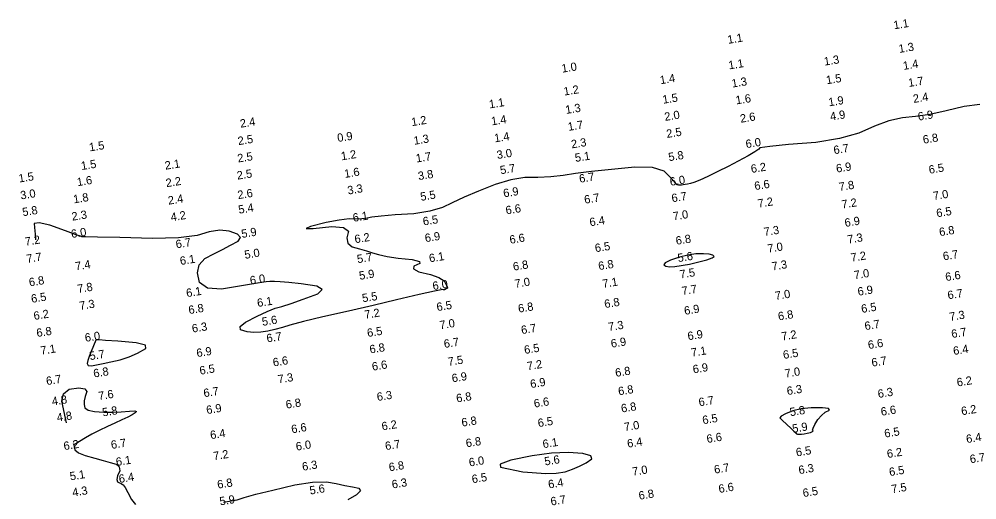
# Model space of a CAD drawing. Extents: x 988130 to 1132882, y 654656 to 841453.
# Drawn here: x 1105188 to 1105767, y 666328 to 666619 of the extents above; entities that cross this region are included whole.
import ezdxf

# ---------------------------------------------------------------- set-up
doc = ezdxf.new("R2010")
doc.units = 0
doc.layers.add('V-TOPO-MINR', color=7, linetype='Continuous')
doc.layers.add('V-TOPO-SOUN', color=7, linetype='Continuous')

msp = doc.modelspace()

# ---------------------------------------------------------------- linework, layer by layer
at = {"layer": 'V-TOPO-MINR'}
for points in [[(1105769.06, 666567.61), (1105759.57, 666566.44), (1105748.63, 666563.71), (1105738.77, 666561.65), (1105729.99, 666560.26), (1105722.29, 666559.54), (1105714.03, 666557.64), (1105705.22, 666554.55), (1105695.86, 666550.27), (1105684.08, 666546.98), (1105669.87, 666544.67), (1105653.25, 666543.34), (1105641.96, 666542.22), (1105636.01, 666541.28), (1105635.4, 666540.55), (1105632.99, 666538.97), (1105628.79, 666536.57), (1105622.79, 666533.32), (1105616.73, 666530.15), (1105610.6, 666527.04), (1105604.4, 666523.99), (1105599.56, 666521.77), (1105596.08, 666520.38), (1105593.96, 666519.8), (1105592.18, 666519.37), (1105590.73, 666519.09), (1105589.61, 666518.96), (1105588.56, 666518.87), (1105587.57, 666518.83), (1105586.66, 666518.83), (1105586.03, 666518.91), (1105585.69, 666519.06), (1105585.63, 666519.27), (1105584.36, 666520.72), (1105581.87, 666523.38), (1105578.16, 666527.26), (1105570.96, 666529.38), (1105560.28, 666529.74), (1105546.12, 666528.33), (1105534.19, 666527.01), (1105524.5, 666525.76), (1105517.04, 666524.59), (1105509.44, 666523.81), (1105501.72, 666523.39), (1105493.85, 666523.36), (1105485.25, 666521.97), (1105475.91, 666519.24), (1105465.84, 666515.16), (1105457.17, 666511.46), (1105449.9, 666508.16), (1105444.03, 666505.24), (1105436.31, 666503.03), (1105426.75, 666501.53), (1105415.33, 666500.75), (1105406.81, 666500.04), (1105401.19, 666499.4), (1105398.46, 666498.82), (1105395.27, 666498.46), (1105391.59, 666498.3), (1105387.45, 666498.35), (1105381.49, 666497.62), (1105373.71, 666496.1), (1105364.12, 666493.8), (1105361.47, 666492.65), (1105365.78, 666492.63), (1105377.03, 666493.75), (1105384.16, 666493.16), (1105387.17, 666490.86), (1105386.05, 666486.84), (1105386.79, 666483.75), (1105389.37, 666481.57), (1105393.81, 666480.32), (1105397.94, 666479.1), (1105401.76, 666477.91), (1105405.27, 666476.74), (1105410.43, 666475.67), (1105417.24, 666474.68), (1105425.71, 666473.79), (1105430.09, 666472.67), (1105430.38, 666471.31), (1105426.57, 666469.72), (1105426.37, 666468.09), (1105429.77, 666466.42), (1105436.77, 666464.7), (1105441.82, 666462.87), (1105444.91, 666460.93), (1105446.05, 666458.89), (1105446.77, 666457.48), (1105447.06, 666456.69), (1105446.94, 666456.52), (1105446.67, 666456.3), (1105446.26, 666456), (1105445.7, 666455.65), (1105445.16, 666455.46), (1105444.64, 666455.45), (1105444.15, 666455.6), (1105439.25, 666454.64), (1105429.95, 666452.54), (1105416.24, 666449.32), (1105401.97, 666446.01), (1105387.11, 666442.62), (1105371.69, 666439.14), (1105359.88, 666436.32), (1105351.7, 666434.16), (1105347.14, 666432.67), (1105342.68, 666431.44), (1105338.34, 666430.46), (1105334.1, 666429.74), (1105329.95, 666429.63), (1105325.88, 666430.13), (1105321.9, 666431.24), (1105321.58, 666433.19), (1105324.91, 666435.98), (1105331.9, 666439.6), (1105337.88, 666442.38), (1105342.87, 666444.32), (1105346.85, 666445.42), (1105352.46, 666447.26), (1105359.68, 666449.82), (1105368.53, 666453.11), (1105371.28, 666455.73), (1105367.95, 666457.69), (1105358.54, 666458.98), (1105351.13, 666459.87), (1105345.73, 666460.36), (1105342.34, 666460.45), (1105339.57, 666460.44), (1105337.44, 666460.34), (1105335.93, 666460.14), (1105330.9, 666459.34), (1105322.33, 666457.92), (1105310.24, 666455.9), (1105301.8, 666456.52), (1105296.99, 666459.81), (1105295.84, 666465.75), (1105296.91, 666470.64), (1105300.23, 666474.48), (1105305.77, 666477.28), (1105310.99, 666479.94), (1105315.87, 666482.45), (1105320.42, 666484.81), (1105321.79, 666487.03), (1105319.97, 666489.09), (1105314.98, 666491.01), (1105309.27, 666491.52), (1105302.84, 666490.64), (1105295.7, 666488.35), (1105284.31, 666486.99), (1105268.68, 666486.56), (1105248.8, 666487.05), (1105235.27, 666487.37), (1105228.07, 666487.5), (1105227.21, 666487.44), (1105226.58, 666487.43), (1105226.17, 666487.44), (1105226, 666487.49), (1105225.85, 666487.54), (1105225.74, 666487.59), (1105225.67, 666487.64), (1105222.43, 666488.81), (1105216.03, 666491.1), (1105206.46, 666494.5), (1105200.14, 666495.99), (1105197.07, 666495.57), (1105197.25, 666493.23), (1105197.41, 666491.09), (1105197.57, 666489.17), (1105197.86, 666485.74)], [(1105216.68, 666374.95), (1105213.69, 666387.99), (1105214.67, 666392.6), (1105218.11, 666395.3), (1105224.03, 666396.08), (1105227.63, 666395.61), (1105228.92, 666393.87), (1105227.9, 666390.87), (1105227.35, 666388.24), (1105227.28, 666385.97), (1105227.67, 666384.05), (1105229.77, 666382.65), (1105233.6, 666381.76), (1105239.15, 666381.39), (1105244.53, 666381.32), (1105249.73, 666381.55), (1105254.75, 666382.09), (1105257.83, 666382.16), (1105258.97, 666381.78), (1105258.15, 666380.93), (1105256.38, 666379.81), (1105253.64, 666378.41), (1105249.95, 666376.73), (1105245.84, 666374.83), (1105241.31, 666372.7), (1105236.38, 666370.35), (1105231.94, 666368.06), (1105227.99, 666365.84), (1105224.54, 666363.68), (1105222.21, 666362.34), (1105220.99, 666361.84), (1105220.89, 666362.16), (1105220.96, 666361.73), (1105221.21, 666360.56), (1105221.63, 666358.65), (1105223.84, 666356.85), (1105227.85, 666355.17), (1105233.65, 666353.61), (1105238.7, 666352.23), (1105243.02, 666351.02), (1105246.6, 666350), (1105248.53, 666348.31), (1105248.81, 666345.97), (1105247.45, 666342.98), (1105246.96, 666340.76), (1105247.33, 666339.34), (1105248.57, 666338.69), (1105249.57, 666338.16), (1105250.36, 666337.74), (1105250.91, 666337.43), (1105252.03, 666335.8), (1105253.72, 666332.85), (1105255.98, 666328.57), (1105258.33, 666325.46)], [(1105311.6, 666326.98), (1105319.88, 666328.45), (1105323.99, 666329.77), (1105331.15, 666331.7), (1105341.37, 666334.23), (1105354.64, 666337.36), (1105365.45, 666339.06), (1105373.81, 666339.32), (1105379.71, 666338.16), (1105384.95, 666337.11), (1105389.54, 666336.17), (1105393.47, 666335.35), (1105394.32, 666333.77), (1105392.08, 666331.42), (1105386.77, 666328.32)]]:
    msp.add_lwpolyline(points, dxfattribs=at)
for points in [[(1105593.35, 666470.92), (1105603.89, 666473.58), (1105607.12, 666474.74), (1105608.32, 666475.72), (1105607.47, 666476.52), (1105605.35, 666477.03), (1105601.95, 666477.24), (1105597.28, 666477.14), (1105592.38, 666476.47), (1105587.26, 666475.22), (1105581.9, 666473.38), (1105578.74, 666471.86), (1105577.77, 666470.65), (1105578.99, 666469.75), (1105581.27, 666469.38), (1105584.59, 666469.54)], [(1105234.38, 666424.91), (1105231.49, 666418.06), (1105230.36, 666415.14), (1105229.53, 666412.71), (1105229.01, 666410.78), (1105229.71, 666409.71), (1105231.63, 666409.49), (1105234.78, 666410.13), (1105238.73, 666410.95), (1105243.48, 666411.97), (1105249.03, 666413.17), (1105254.41, 666414.89), (1105259.62, 666417.12), (1105264.65, 666419.87), (1105264.34, 666421.98), (1105258.7, 666423.46), (1105247.71, 666424.31), (1105240.24, 666424.88), (1105236.29, 666425.17), (1105235.85, 666425.18), (1105235.48, 666425.18), (1105235.15, 666425.17), (1105234.88, 666425.15), (1105234.66, 666425.12), (1105234.49, 666425.09), (1105234.38, 666425.05), (1105234.31, 666425.02), (1105234.3, 666424.98)], [(1105649.64, 666376.36), (1105654.76, 666371.7), (1105656.59, 666369.98), (1105657.68, 666368.88), (1105658.03, 666368.4), (1105658.74, 666368.11), (1105659.79, 666368.03), (1105661.19, 666368.16), (1105662.8, 666368.39), (1105664.61, 666368.73), (1105666.62, 666369.18), (1105667.83, 666369.63), (1105668.23, 666370.07), (1105667.84, 666370.51), (1105668.18, 666371.81), (1105669.25, 666373.97), (1105671.07, 666376.99), (1105673.13, 666379.46), (1105675.45, 666381.37), (1105678.02, 666382.72), (1105677.47, 666383.62), (1105673.8, 666384.06), (1105667.01, 666384.06), (1105661.03, 666383.46), (1105655.86, 666382.27), (1105651.51, 666380.49), (1105648.88, 666379.04), (1105647.98, 666377.93)], [(1105492.63, 666345.29), (1105506.55, 666344.24), (1105512.72, 666344.42), (1105518.11, 666345.29), (1105522.71, 666346.86), (1105526.94, 666348.7), (1105530.81, 666350.82), (1105534.31, 666353.21), (1105533.69, 666355.05), (1105528.94, 666356.33), (1105520.06, 666357.07), (1105509.83, 666356.65), (1105498.23, 666355.07), (1105485.29, 666352.34), (1105478.91, 666350.04), (1105479.1, 666348.17)]]:
    msp.add_lwpolyline(points, close=True, dxfattribs=at)

# ---------------------------------------------------------------- texts
at = {"layer": 'V-TOPO-SOUN'}
for s, p in [('1.1', (1105717.13, 666613.09)), ('1.1', (1105616.77, 666604.29)), ('1.3', (1105720.27, 666598.8)), ('1.0', (1105516.39, 666586.84)), ('1.1', (1105617.32, 666588.82)), ('1.3', (1105675.08, 666591.11)), ('1.4', (1105722.91, 666588.51)), ('1.4', (1105575.84, 666579.84)), ('1.5', (1105676.41, 666579.83)), ('1.3', (1105619.25, 666577.82)), ('1.7', (1105726.06, 666578.19)), ('1.2', (1105517.64, 666573)), ('2.4', (1105728.97, 666568.53)), ('1.1', (1105472.51, 666565.22)), ('1.5', (1105577.46, 666568.03)), ('1.6', (1105621.69, 666567.65)), ('1.9', (1105677.8, 666566.48)), ('1.3', (1105518.73, 666561.86)), ('2.0', (1105578.6, 666557.65)), ('2.6', (1105624.39, 666556.54)), ('4.9', (1105678.78, 666557.83)), ('6.9', (1105731.9, 666557.8)), ('2.4', (1105321.92, 666553.52)), ('1.2', (1105425.5, 666554.48)), ('1.4', (1105473.82, 666554.94)), ('1.7', (1105520.18, 666551.61)), ('2.5', (1105579.77, 666547.34)), ('1.5', (1105230.63, 666539.2)), ('2.5', (1105320.58, 666542.99)), ('0.9', (1105380.75, 666544.87)), ('1.3', (1105426.91, 666543.2)), ('1.4', (1105475.66, 666544.68)), ('2.3', (1105522.17, 666541.04)), ('6.0', (1105627.74, 666541.14)), ('6.8', (1105734.92, 666543.84)), ('1.2', (1105382.99, 666533.78)), ('3.0', (1105477.17, 666534.56)), ('6.7', (1105680.9, 666537.48)), ('1.5', (1105225.75, 666527.93)), ('2.1', (1105276.43, 666528.11)), ('2.5', (1105320.35, 666532.48)), ('1.7', (1105428.27, 666532.48)), ('5.1', (1105524.46, 666532.82)), ('5.8', (1105580.99, 666533.27)), ('2.5', (1105320, 666522.11)), ('1.6', (1105384.96, 666523.14)), ('5.7', (1105479.18, 666525.36)), ('6.2', (1105630.88, 666526.15)), ('6.9', (1105682.43, 666526.37)), ('6.5', (1105738.47, 666525.63)), ('1.5', (1105187.96, 666520.35)), ('1.6', (1105223.24, 666518.14)), ('2.2', (1105277.03, 666517.55)), ('3.8', (1105429.56, 666521.81)), ('6.7', (1105527.03, 666520.2)), ('6.0', (1105581.86, 666518.36)), ('2.6', (1105320.41, 666510.31)), ('3.3', (1105386.89, 666513.11)), ('6.9', (1105481.13, 666511.4)), ('6.6', (1105633, 666515.78)), ('7.8', (1105684.14, 666515.24)), ('3.0', (1105189.04, 666510.1)), ('1.8', (1105221.05, 666507.75)), ('2.4', (1105278.34, 666506.96)), ('5.5', (1105430.96, 666509.29)), ('6.7', (1105530.1, 666507.54)), ('6.7', (1105582.92, 666508.41)), ('7.2', (1105635.09, 666505.16)), ('7.2', (1105685.78, 666504.59)), ('7.0', (1105741.07, 666509.73)), ('5.8', (1105190.24, 666499.96)), ('5.4', (1105320.91, 666501.48)), ('6.6', (1105482.57, 666501.05)), ('6.5', (1105743.06, 666499.35)), ('2.3', (1105220.1, 666497.26)), ('4.2', (1105279.96, 666496.91)), ('6.1', (1105390.1, 666496.57)), ('6.5', (1105432.49, 666494.36)), ('6.4', (1105533.31, 666493.85)), ('7.0', (1105583.74, 666497.42)), ('6.9', (1105687.6, 666493.5)), ('7.3', (1105638.75, 666488)), ('6.8', (1105744.78, 666487.89)), ('7.2', (1105191.83, 666482.09)), ('6.0', (1105219.72, 666486.77)), ('5.9', (1105322.71, 666486.82)), ('6.2', (1105391.18, 666483.6)), ('6.9', (1105433.69, 666484.25)), ('6.6', (1105484.93, 666483.26)), ('6.8', (1105585.44, 666482.66)), ('7.3', (1105689.32, 666483.41)), ('6.7', (1105283.02, 666480.53)), ('6.5', (1105536.56, 666478.18)), ('7.0', (1105640.98, 666477.9)), ('7.7', (1105192.77, 666471.71)), ('6.1', (1105285.57, 666470.45)), ('5.0', (1105324.57, 666474.17)), ('5.7', (1105392.68, 666471.56)), ('6.1', (1105436.23, 666472.06)), ('5.6', (1105586.58, 666472.19)), ('7.2', (1105691.36, 666472.44)), ('6.7', (1105747.05, 666473.26)), ('7.4', (1105222.25, 666467.2)), ('6.8', (1105487.01, 666467.03)), ('6.8', (1105538.63, 666467.35)), ('7.3', (1105643.55, 666467.14)), ('6.0', (1105327.91, 666458.6)), ('5.9', (1105393.95, 666461.49)), ('7.5', (1105587.89, 666462.28)), ('7.0', (1105693.24, 666461.81)), ('6.6', (1105748.51, 666460.69)), ('6.8', (1105194.24, 666457.51)), ('7.8', (1105223.54, 666453.54)), ('6.0', (1105438.38, 666455.27)), ('7.0', (1105488.04, 666456.6)), ('7.1', (1105541.15, 666456.61)), ('6.5', (1105195.53, 666447.54)), ('6.1', (1105289.36, 666451)), ('5.5', (1105395.75, 666447.9)), ('7.7', (1105589.09, 666452.24)), ('7.0', (1105645.49, 666449.29)), ('6.9', (1105695.48, 666451.85)), ('6.7', (1105749.86, 666449.68)), ('7.3', (1105224.79, 666443.27)), ('6.1', (1105332.25, 666445.02)), ('6.5', (1105440.81, 666442.53)), ('6.8', (1105490.1, 666441.62)), ('6.8', (1105542.26, 666444.38)), ('6.5', (1105697.62, 666441.45)), ('6.2', (1105197.08, 666437.18)), ('6.8', (1105290.73, 666440.74)), ('7.2', (1105397.18, 666437.89)), ('6.9', (1105590.53, 666440.28)), ('6.8', (1105647.31, 666436.91)), ('7.3', (1105751.01, 666436.62)), ('6.3', (1105292.82, 666429.53)), ('5.6', (1105335.16, 666433.62)), ('7.0', (1105442.62, 666431.56)), ('7.3', (1105544.62, 666430.51)), ('6.7', (1105699.66, 666431.03)), ('6.8', (1105198.77, 666426.86)), ('6.0', (1105228.06, 666423.94)), ('6.7', (1105337.95, 666423.6)), ('6.5', (1105398.75, 666426.86)), ('6.7', (1105491.9, 666428.62)), ('6.9', (1105592.6, 666424.91)), ('7.2', (1105649.35, 666424.75)), ('6.7', (1105752.14, 666426.26)), ('6.7', (1105445.17, 666420.24)), ('6.9', (1105546.2, 666420.41)), ('6.6', (1105701.69, 666419.59)), ('7.1', (1105201.26, 666416.15)), ('5.7', (1105230.84, 666412.88)), ('6.9', (1105295.55, 666414.69)), ('6.8', (1105400.25, 666416.91)), ('6.5', (1105493.74, 666416.62)), ('7.1', (1105594.75, 666414.96)), ('6.5', (1105650.34, 666413.6)), ('6.4', (1105753.22, 666415.98)), ('6.6', (1105341.75, 666409.02)), ('6.6', (1105401.7, 666406.49)), ('7.5', (1105447.64, 666409.4)), ('7.2', (1105495.47, 666406.75)), ('6.7', (1105703.85, 666408.92)), ('6.8', (1105233.22, 666402.36)), ('6.5', (1105297.42, 666404.07)), ('6.8', (1105548.83, 666402.74)), ('6.9', (1105595.75, 666404.86)), ('7.0', (1105651.44, 666402.31)), ('6.7', (1105204.63, 666397.77)), ('7.3', (1105344.81, 666398.82)), ('6.9', (1105449.97, 666399.44)), ('6.9', (1105497.45, 666395.95)), ('6.2', (1105755.43, 666396.91)), ('7.6', (1105236.2, 666388.68)), ('6.7', (1105299.81, 666390.43)), ('6.8', (1105550.61, 666391.56)), ('6.3', (1105652.61, 666391.74)), ('6.3', (1105707.62, 666389.99)), ('4.8', (1105208.08, 666385.43)), ('6.8', (1105349.57, 666383.51)), ('6.3', (1105404.66, 666388.14)), ('6.8', (1105452.68, 666387.3)), ('6.6', (1105499.65, 666384.13)), ('6.7', (1105599.3, 666384.95)), ('5.8', (1105238.6, 666378.8)), ('6.9', (1105301.52, 666380.22)), ('6.8', (1105552.37, 666381.17)), ('5.8', (1105654.41, 666378.95)), ('6.6', (1105709.47, 666379.19)), ('6.2', (1105758.08, 666379.53)), ('4.8', (1105211.09, 666375.65)), ('6.8', (1105455.86, 666372.64)), ('6.5', (1105501.99, 666372.33)), ('6.5', (1105601.56, 666374.1)), ('6.6', (1105352.93, 666368.59)), ('6.2', (1105407.58, 666370.32)), ('7.0', (1105554.19, 666369.91)), ('5.9', (1105655.95, 666368.96)), ('6.5', (1105711.62, 666366.01)), ('6.4', (1105303.86, 666365.04)), ('6.8', (1105458.47, 666360.15)), ('6.4', (1105556.07, 666359.89)), ('6.6', (1105604.13, 666362.74)), ('6.4', (1105761.07, 666362.69)), ('6.2', (1105215.21, 666358.4)), ('6.7', (1105243.85, 666359.14)), ('6.0', (1105355.66, 666358.12)), ('6.7', (1105409.64, 666358.41)), ('6.1', (1105504.96, 666359.58)), ('6.5', (1105658.16, 666354.59)), ('6.1', (1105246.85, 666348.82)), ('7.2', (1105305.74, 666352.31)), ('6.0', (1105460.33, 666348.5)), ('5.6', (1105506.01, 666349.12)), ('6.2', (1105713.2, 666353.64)), ('6.7', (1105763.3, 666350.48)), ('6.3', (1105359.44, 666345.95)), ('6.8', (1105411.9, 666345.58)), ('7.0', (1105559.14, 666342.93)), ('6.7', (1105608.63, 666344.21)), ('6.3', (1105659.72, 666343.87)), ('6.5', (1105714.48, 666342.71)), ('5.1', (1105218.99, 666340.1)), ('6.4', (1105248.57, 666338.54)), ('6.5', (1105462.08, 666338.38)), ('6.8', (1105308.14, 666335.11)), ('5.6', (1105363.98, 666331.52)), ('6.3', (1105413.7, 666335.18)), ('6.4', (1105508.3, 666335.23)), ('6.6', (1105611.34, 666332.49)), ('7.5', (1105715.86, 666332.34)), ('4.3', (1105220.46, 666330.33)), ('5.9', (1105309.55, 666324.98)), ('6.7', (1105509.76, 666324.88)), ('6.8', (1105563.04, 666328.4)), ('6.5', (1105662.25, 666330.01))]:
    msp.add_text(s, height=5, rotation=9.0039, dxfattribs=at).set_placement(p)

doc.saveas('drawing.dxf')
